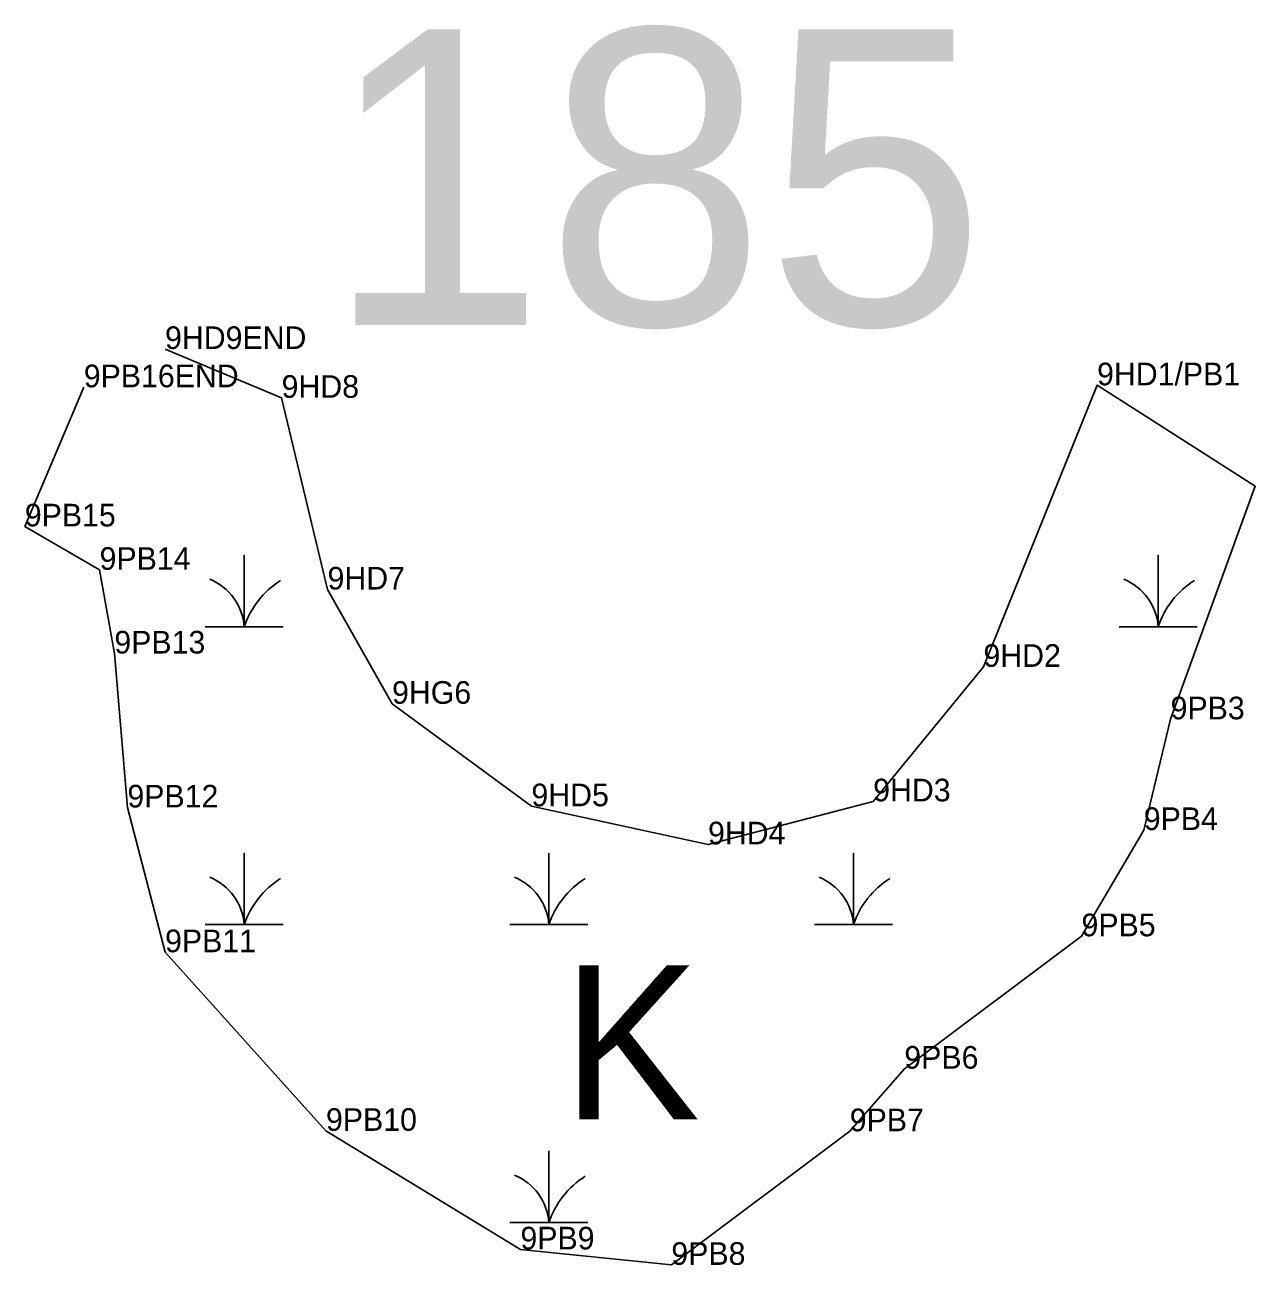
# Model space of a CAD drawing. Extents: x 2072529 to 2268796, y 436423 to 470406.
# Drawn here: x 2214651 to 2214922.6, y 450641.4 to 450915.4 of the extents above; entities that cross this region are included whole.
import ezdxf

# ---------------------------------------------------------------- set-up
doc = ezdxf.new("R2010")
doc.units = 0
for name, color, linetype in [('Default', 7, 'Continuous'), ('Exist Environmental Wetland Boundary Cogo Comment', 7, 'Continuous'), ('Exist Environmental Wetland Boundary Cogo Point CELL', 7, 'Continuous'), ('Old_Level_20', 7, 'Continuous')]:
    doc.layers.add(name, color=color, linetype=linetype)

msp = doc.modelspace()

# ---------------------------------------------------------------- linework, layer by layer
at = {"layer": 'Exist Environmental Wetland Boundary Cogo Point CELL'}
for points in [[(2214690.8, 450782.46), (2214699.4, 450782.46), (2214699.4, 450798.24), (2214699.4, 450782.46), (2214708, 450782.46)], [(2214892.55, 450782.46), (2214901.15, 450782.46), (2214901.15, 450798.24), (2214901.15, 450782.46), (2214909.75, 450782.46)], [(2214690.8, 450716.66), (2214699.4, 450716.66), (2214699.4, 450732.44), (2214699.4, 450716.66), (2214708, 450716.66)], [(2214758.05, 450716.66), (2214766.65, 450716.66), (2214766.65, 450732.44), (2214766.65, 450716.66), (2214775.25, 450716.66)], [(2214825.3, 450716.66), (2214833.9, 450716.66), (2214833.9, 450732.44), (2214833.9, 450716.66), (2214842.5, 450716.66)], [(2214758.05, 450650.86), (2214766.65, 450650.86), (2214766.65, 450666.64), (2214766.65, 450650.86), (2214775.25, 450650.86)]]:
    msp.add_lwpolyline(points, dxfattribs=at)
for centre, radius, start, end in [((2214687.13, 450781.57), 12.3, 4.1403, 67.535), ((2214717.64, 450776.4), 19.22, 122.1274, 161.6222), ((2214888.88, 450781.57), 12.3, 4.1403, 67.535), ((2214919.39, 450776.4), 19.22, 122.1274, 161.6222), ((2214687.13, 450715.77), 12.3, 4.1403, 67.535), ((2214717.64, 450710.6), 19.22, 122.1274, 161.6222), ((2214754.38, 450715.77), 12.3, 4.1403, 67.535), ((2214784.89, 450710.6), 19.22, 122.1274, 161.6222), ((2214821.63, 450715.77), 12.3, 4.1403, 67.535), ((2214852.14, 450710.6), 19.22, 122.1274, 161.6222), ((2214754.38, 450649.97), 12.3, 4.1403, 67.535), ((2214784.89, 450644.8), 19.22, 122.1274, 161.6222)]:
    msp.add_arc(centre, radius, start, end, dxfattribs=at)
at = {"layer": 'Old_Level_20'}
for p, q in [((2214681.91, 450843.8), (2214681.91, 450843.8)), ((2214663.98, 450835.35), (2214663.98, 450835.35)), ((2214887.66, 450835.78), (2214887.66, 450835.78)), ((2214707.65, 450833.02), (2214707.65, 450833.02)), ((2214922.57, 450813.5), (2214922.57, 450813.5)), ((2214650.96, 450804.61), (2214650.96, 450804.61)), ((2214667.47, 450795.03), (2214667.47, 450795.03)), ((2214717.79, 450790.68), (2214717.79, 450790.68)), ((2214670.73, 450776.54), (2214670.73, 450776.54)), ((2214862.58, 450773.6), (2214862.58, 450773.6)), ((2214732.03, 450765.44), (2214732.03, 450765.44)), ((2214903.9, 450762.01), (2214903.9, 450762.01)), ((2214762.8, 450742.81), (2214762.8, 450742.81)), ((2214838.24, 450743.89), (2214838.24, 450743.89)), ((2214673.61, 450742.54), (2214673.61, 450742.54)), ((2214897.98, 450737.56), (2214897.98, 450737.56)), ((2214801.78, 450734.39), (2214801.78, 450734.39)), ((2214884.23, 450714.09), (2214884.23, 450714.09)), ((2214681.92, 450710.57), (2214681.92, 450710.57)), ((2214845.12, 450684.85), (2214845.12, 450684.85)), ((2214717.44, 450671.12), (2214717.44, 450671.12)), ((2214833.07, 450671.03), (2214833.07, 450671.03)), ((2214760.37, 450644.93), (2214760.37, 450644.93)), ((2214793.69, 450641.52), (2214793.69, 450641.52))]:
    msp.add_line(p, q, dxfattribs=at)
msp.add_lwpolyline([(2214663.98, 450835.35), (2214650.96, 450804.61), (2214667.47, 450795.03), (2214670.73, 450776.54), (2214673.61, 450742.54), (2214681.92, 450710.57), (2214717.44, 450671.12), (2214760.37, 450644.93), (2214793.69, 450641.52), (2214833.07, 450671.03), (2214845.12, 450684.85), (2214884.23, 450714.09), (2214897.98, 450737.56), (2214903.9, 450762.01), (2214922.57, 450813.5), (2214887.66, 450835.78), (2214862.58, 450773.6), (2214838.24, 450743.89), (2214801.78, 450734.39), (2214762.8, 450742.81), (2214732.03, 450765.44), (2214717.79, 450790.68), (2214707.65, 450833.02), (2214681.91, 450843.8)], dxfattribs=at)

# ---------------------------------------------------------------- texts
at = {"layer": 'Default'}
msp.add_text('185', height=65.34, dxfattribs=at).set_placement((2214717.3, 450849.09))
at = {"layer": 'Exist Environmental Wetland Boundary Cogo Comment'}
for s, p in [('9HD9END', (2214681.91, 450843.8)), ('9PB16END', (2214663.98, 450835.35)), ('9HD1/PB1', (2214887.66, 450835.78)), ('9HD8', (2214707.65, 450833.02)), ('9PB15', (2214650.96, 450804.61)), ('9PB14', (2214667.47, 450795.03)), ('9HD7', (2214717.79, 450790.68)), ('9PB13', (2214670.73, 450776.54)), ('9HD2', (2214862.58, 450773.6)), ('9HG6', (2214732.03, 450765.44)), ('9PB3', (2214903.9, 450762.01)), ('9HD3', (2214838.24, 450743.89)), ('9PB12', (2214673.61, 450742.54)), ('9HD5', (2214762.8, 450742.81)), ('9PB4', (2214897.98, 450737.56)), ('9HD4', (2214801.78, 450734.39)), ('9PB5', (2214884.23, 450714.09)), ('9PB11', (2214681.92, 450710.57)), ('9PB6', (2214845.12, 450684.85)), ('9PB10', (2214717.44, 450671.12)), ('9PB7', (2214833.07, 450671.03)), ('9PB9', (2214760.37, 450644.93)), ('9PB8', (2214793.69, 450641.52))]:
    msp.add_text(s, height=5, dxfattribs=at).set_placement(p)
at = {"layer": 'Exist Environmental Wetland Boundary Cogo Point CELL'}
msp.add_text('K', height=34, dxfattribs=at).set_placement((2214769.65, 450673.69))

doc.saveas('drawing.dxf')
